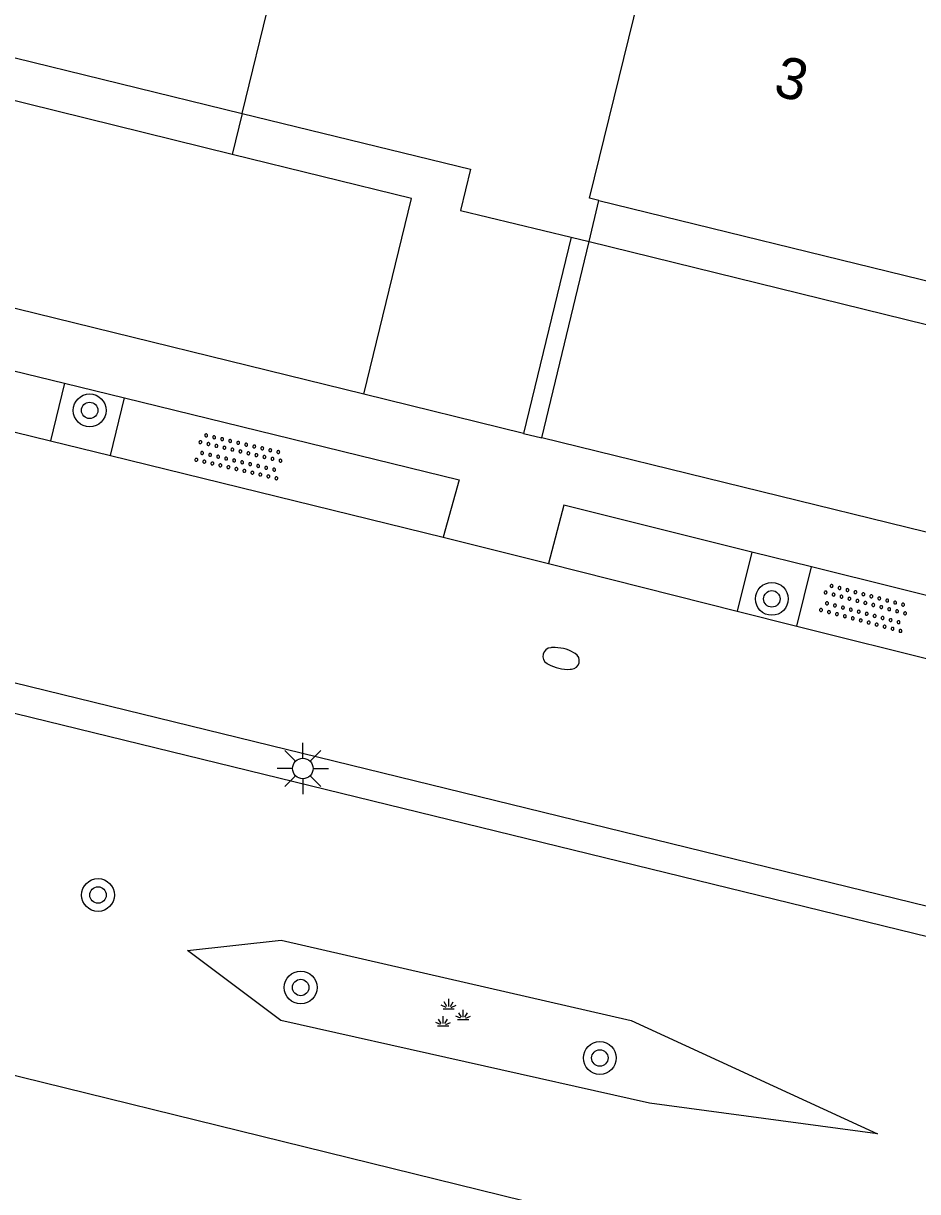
# Model space of a CAD drawing. Extents: x 128999 to 131010, y 395498 to 399007.
# Drawn here: x 129214.7 to 129236.47, y 397804.18 to 397832.62 of the extents above; entities that cross this region are included whole.
import ezdxf

# ---------------------------------------------------------------- set-up
doc = ezdxf.new("R2010")
doc.units = 0
for name, color, linetype in [('gg-afsc-muur', 7, 'Continuous'), ('gg-anno-huisnummerreeks BGT', 7, 'Continuous'), ('gg-bbg-hoofdgebouw', 7, 'Continuous'), ('gg-bbg-luifel en loopbrug', 7, 'Continuous'), ('gg-bbg-tussenscheiding', 7, 'Continuous'), ('gg-knt-verharding', 7, 'Continuous'), ('gg-kntw-bovenkant insteek waterloop', 7, 'Continuous'), ('gt-symb-boom', 7, 'Continuous'), ('gt-symb-brandkraan', 7, 'Continuous'), ('gt-symb-groenvak', 7, 'Continuous'), ('gt-symb-lichtmast', 7, 'Continuous'), ('gt-symb-overige verharding', 7, 'Continuous')]:
    doc.layers.add(name, color=color, linetype=linetype)

# ---------------------------------------------------------------- blocks, each defined once
blk = doc.blocks.new('gt0-BOOM')
at = {"layer": 'gt-symb-boom'}
for radius in [0.4, 0.2]:
    blk.add_circle((0, 0), radius, dxfattribs=at)
blk = doc.blocks.new('gt0-OVH')
at = {"layer": 'gt-symb-overige verharding'}
for points in [[(-0.972, 0.298), (-0.967, 0.308), (-0.965, 0.319), (-0.966, 0.33), (-0.971, 0.34), (-0.978, 0.348), (-0.988, 0.353), (-0.999, 0.355), (-1.01, 0.354), (-1.02, 0.349), (-1.028, 0.342), (-1.033, 0.332), (-1.035, 0.321), (-1.034, 0.31), (-1.029, 0.3), (-1.022, 0.292), (-1.012, 0.287), (-1.001, 0.285), (-0.99, 0.286), (-0.98, 0.291)], [(-0.772, 0.298), (-0.767, 0.308), (-0.765, 0.319), (-0.766, 0.33), (-0.771, 0.34), (-0.778, 0.348), (-0.788, 0.353), (-0.799, 0.355), (-0.81, 0.354), (-0.82, 0.349), (-0.828, 0.342), (-0.833, 0.332), (-0.835, 0.321), (-0.834, 0.31), (-0.829, 0.3), (-0.822, 0.292), (-0.812, 0.287), (-0.801, 0.285), (-0.79, 0.286), (-0.78, 0.291)], [(-0.572, 0.298), (-0.567, 0.308), (-0.565, 0.319), (-0.566, 0.33), (-0.571, 0.34), (-0.578, 0.348), (-0.588, 0.353), (-0.599, 0.355), (-0.61, 0.354), (-0.62, 0.349), (-0.628, 0.342), (-0.633, 0.332), (-0.635, 0.321), (-0.634, 0.31), (-0.629, 0.3), (-0.622, 0.292), (-0.612, 0.287), (-0.601, 0.285), (-0.59, 0.286), (-0.58, 0.291)], [(-0.372, 0.298), (-0.367, 0.308), (-0.365, 0.319), (-0.366, 0.33), (-0.371, 0.34), (-0.378, 0.348), (-0.388, 0.353), (-0.399, 0.355), (-0.41, 0.354), (-0.42, 0.349), (-0.428, 0.342), (-0.433, 0.332), (-0.435, 0.321), (-0.434, 0.31), (-0.429, 0.3), (-0.422, 0.292), (-0.412, 0.287), (-0.401, 0.285), (-0.39, 0.286), (-0.38, 0.291)], [(-0.172, 0.298), (-0.167, 0.308), (-0.165, 0.319), (-0.166, 0.33), (-0.171, 0.34), (-0.178, 0.348), (-0.188, 0.353), (-0.199, 0.355), (-0.21, 0.354), (-0.22, 0.349), (-0.228, 0.342), (-0.233, 0.332), (-0.235, 0.321), (-0.234, 0.31), (-0.229, 0.3), (-0.222, 0.292), (-0.212, 0.287), (-0.201, 0.285), (-0.19, 0.286), (-0.18, 0.291)], [(0.028, 0.298), (0.033, 0.308), (0.035, 0.319), (0.034, 0.33), (0.029, 0.34), (0.022, 0.348), (0.012, 0.353), (0.001, 0.355), (-0.01, 0.354), (-0.02, 0.349), (-0.028, 0.342), (-0.033, 0.332), (-0.035, 0.321), (-0.034, 0.31), (-0.029, 0.3), (-0.022, 0.292), (-0.012, 0.287), (-0.001, 0.285), (0.01, 0.286), (0.02, 0.291)], [(0.228, 0.298), (0.233, 0.308), (0.235, 0.319), (0.234, 0.33), (0.229, 0.34), (0.222, 0.348), (0.212, 0.353), (0.201, 0.355), (0.19, 0.354), (0.18, 0.349), (0.172, 0.342), (0.167, 0.332), (0.165, 0.321), (0.166, 0.31), (0.171, 0.3), (0.178, 0.292), (0.188, 0.287), (0.199, 0.285), (0.21, 0.286), (0.22, 0.291)], [(0.428, 0.298), (0.433, 0.308), (0.435, 0.319), (0.434, 0.33), (0.429, 0.34), (0.422, 0.348), (0.412, 0.353), (0.401, 0.355), (0.39, 0.354), (0.38, 0.349), (0.372, 0.342), (0.367, 0.332), (0.365, 0.321), (0.366, 0.31), (0.371, 0.3), (0.378, 0.292), (0.388, 0.287), (0.399, 0.285), (0.41, 0.286), (0.42, 0.291)], [(0.628, 0.298), (0.633, 0.308), (0.635, 0.319), (0.634, 0.33), (0.629, 0.34), (0.622, 0.348), (0.612, 0.353), (0.601, 0.355), (0.59, 0.354), (0.58, 0.349), (0.572, 0.342), (0.567, 0.332), (0.565, 0.321), (0.566, 0.31), (0.571, 0.3), (0.578, 0.292), (0.588, 0.287), (0.599, 0.285), (0.61, 0.286), (0.62, 0.291)], [(0.828, 0.298), (0.833, 0.308), (0.835, 0.319), (0.834, 0.33), (0.829, 0.34), (0.822, 0.348), (0.812, 0.353), (0.801, 0.355), (0.79, 0.354), (0.78, 0.349), (0.772, 0.342), (0.767, 0.332), (0.765, 0.321), (0.766, 0.31), (0.771, 0.3), (0.778, 0.292), (0.788, 0.287), (0.799, 0.285), (0.81, 0.286), (0.82, 0.291)], [(1.028, 0.298), (1.033, 0.308), (1.035, 0.319), (1.034, 0.33), (1.029, 0.34), (1.022, 0.348), (1.012, 0.353), (1.001, 0.355), (0.99, 0.354), (0.98, 0.349), (0.972, 0.342), (0.967, 0.332), (0.965, 0.321), (0.966, 0.31), (0.971, 0.3), (0.978, 0.292), (0.988, 0.287), (0.999, 0.285), (1.01, 0.286), (1.02, 0.291)], [(-0.872, 0.106), (-0.867, 0.116), (-0.865, 0.126), (-0.866, 0.137), (-0.871, 0.147), (-0.878, 0.156), (-0.888, 0.161), (-0.899, 0.163), (-0.91, 0.162), (-0.92, 0.157), (-0.928, 0.15), (-0.933, 0.14), (-0.935, 0.129), (-0.934, 0.118), (-0.929, 0.108), (-0.922, 0.1), (-0.912, 0.095), (-0.901, 0.092), (-0.89, 0.094), (-0.88, 0.098)], [(-0.672, 0.106), (-0.667, 0.116), (-0.665, 0.126), (-0.666, 0.137), (-0.671, 0.147), (-0.678, 0.156), (-0.688, 0.161), (-0.699, 0.163), (-0.71, 0.162), (-0.72, 0.157), (-0.728, 0.15), (-0.733, 0.14), (-0.735, 0.129), (-0.734, 0.118), (-0.729, 0.108), (-0.722, 0.1), (-0.712, 0.095), (-0.701, 0.092), (-0.69, 0.094), (-0.68, 0.098)], [(-0.472, 0.106), (-0.467, 0.116), (-0.465, 0.126), (-0.466, 0.137), (-0.471, 0.147), (-0.478, 0.156), (-0.488, 0.161), (-0.499, 0.163), (-0.51, 0.162), (-0.52, 0.157), (-0.528, 0.15), (-0.533, 0.14), (-0.535, 0.129), (-0.534, 0.118), (-0.529, 0.108), (-0.522, 0.1), (-0.512, 0.095), (-0.501, 0.092), (-0.49, 0.094), (-0.48, 0.098)], [(-0.272, 0.106), (-0.267, 0.116), (-0.265, 0.126), (-0.266, 0.137), (-0.271, 0.147), (-0.278, 0.156), (-0.288, 0.161), (-0.299, 0.163), (-0.31, 0.162), (-0.32, 0.157), (-0.328, 0.15), (-0.333, 0.14), (-0.335, 0.129), (-0.334, 0.118), (-0.329, 0.108), (-0.322, 0.1), (-0.312, 0.095), (-0.301, 0.092), (-0.29, 0.094), (-0.28, 0.098)], [(-0.072, 0.106), (-0.067, 0.116), (-0.065, 0.126), (-0.066, 0.137), (-0.071, 0.147), (-0.078, 0.156), (-0.088, 0.161), (-0.099, 0.163), (-0.11, 0.162), (-0.12, 0.157), (-0.128, 0.15), (-0.133, 0.14), (-0.135, 0.129), (-0.134, 0.118), (-0.129, 0.108), (-0.122, 0.1), (-0.112, 0.095), (-0.101, 0.092), (-0.09, 0.094), (-0.08, 0.098)], [(0.128, 0.106), (0.133, 0.116), (0.135, 0.126), (0.134, 0.137), (0.129, 0.147), (0.122, 0.156), (0.112, 0.161), (0.101, 0.163), (0.09, 0.162), (0.08, 0.157), (0.072, 0.15), (0.067, 0.14), (0.065, 0.129), (0.066, 0.118), (0.071, 0.108), (0.078, 0.1), (0.088, 0.095), (0.099, 0.092), (0.11, 0.094), (0.12, 0.098)], [(0.328, 0.106), (0.333, 0.116), (0.335, 0.126), (0.334, 0.137), (0.329, 0.147), (0.322, 0.156), (0.312, 0.161), (0.301, 0.163), (0.29, 0.162), (0.28, 0.157), (0.272, 0.15), (0.267, 0.14), (0.265, 0.129), (0.266, 0.118), (0.271, 0.108), (0.278, 0.1), (0.288, 0.095), (0.299, 0.092), (0.31, 0.094), (0.32, 0.098)], [(0.528, 0.106), (0.533, 0.116), (0.535, 0.126), (0.534, 0.137), (0.529, 0.147), (0.522, 0.156), (0.512, 0.161), (0.501, 0.163), (0.49, 0.162), (0.48, 0.157), (0.472, 0.15), (0.467, 0.14), (0.465, 0.129), (0.466, 0.118), (0.471, 0.108), (0.478, 0.1), (0.488, 0.095), (0.499, 0.092), (0.51, 0.094), (0.52, 0.098)], [(0.728, 0.106), (0.733, 0.116), (0.735, 0.126), (0.734, 0.137), (0.729, 0.147), (0.722, 0.156), (0.712, 0.161), (0.701, 0.163), (0.69, 0.162), (0.68, 0.157), (0.672, 0.15), (0.667, 0.14), (0.665, 0.129), (0.666, 0.118), (0.671, 0.108), (0.678, 0.1), (0.688, 0.095), (0.699, 0.092), (0.71, 0.094), (0.72, 0.098)], [(0.928, 0.106), (0.933, 0.116), (0.935, 0.126), (0.934, 0.137), (0.929, 0.147), (0.922, 0.156), (0.912, 0.161), (0.901, 0.163), (0.89, 0.162), (0.88, 0.157), (0.872, 0.15), (0.867, 0.14), (0.865, 0.129), (0.866, 0.118), (0.871, 0.108), (0.878, 0.1), (0.888, 0.095), (0.899, 0.092), (0.91, 0.094), (0.92, 0.098)], [(-0.972, -0.142), (-0.967, -0.132), (-0.965, -0.121), (-0.966, -0.11), (-0.971, -0.1), (-0.978, -0.092), (-0.988, -0.087), (-0.999, -0.085), (-1.01, -0.086), (-1.02, -0.091), (-1.028, -0.098), (-1.033, -0.108), (-1.035, -0.119), (-1.034, -0.13), (-1.029, -0.14), (-1.022, -0.148), (-1.012, -0.153), (-1.001, -0.155), (-0.99, -0.154), (-0.98, -0.149)], [(-0.872, -0.334), (-0.867, -0.324), (-0.865, -0.314), (-0.866, -0.303), (-0.871, -0.293), (-0.878, -0.284), (-0.888, -0.279), (-0.899, -0.277), (-0.91, -0.278), (-0.92, -0.283), (-0.928, -0.29), (-0.933, -0.3), (-0.935, -0.311), (-0.934, -0.322), (-0.929, -0.332), (-0.922, -0.34), (-0.912, -0.345), (-0.901, -0.348), (-0.89, -0.346), (-0.88, -0.342)], [(-0.772, -0.142), (-0.767, -0.132), (-0.765, -0.121), (-0.766, -0.11), (-0.771, -0.1), (-0.778, -0.092), (-0.788, -0.087), (-0.799, -0.085), (-0.81, -0.086), (-0.82, -0.091), (-0.828, -0.098), (-0.833, -0.108), (-0.835, -0.119), (-0.834, -0.13), (-0.829, -0.14), (-0.822, -0.148), (-0.812, -0.153), (-0.801, -0.155), (-0.79, -0.154), (-0.78, -0.149)], [(-0.672, -0.334), (-0.667, -0.324), (-0.665, -0.314), (-0.666, -0.303), (-0.671, -0.293), (-0.678, -0.284), (-0.688, -0.279), (-0.699, -0.277), (-0.71, -0.278), (-0.72, -0.283), (-0.728, -0.29), (-0.733, -0.3), (-0.735, -0.311), (-0.734, -0.322), (-0.729, -0.332), (-0.722, -0.34), (-0.712, -0.345), (-0.701, -0.348), (-0.69, -0.346), (-0.68, -0.342)], [(-0.572, -0.142), (-0.567, -0.132), (-0.565, -0.121), (-0.566, -0.11), (-0.571, -0.1), (-0.578, -0.092), (-0.588, -0.087), (-0.599, -0.085), (-0.61, -0.086), (-0.62, -0.091), (-0.628, -0.098), (-0.633, -0.108), (-0.635, -0.119), (-0.634, -0.13), (-0.629, -0.14), (-0.622, -0.148), (-0.612, -0.153), (-0.601, -0.155), (-0.59, -0.154), (-0.58, -0.149)], [(-0.472, -0.334), (-0.467, -0.324), (-0.465, -0.314), (-0.466, -0.303), (-0.471, -0.293), (-0.478, -0.284), (-0.488, -0.279), (-0.499, -0.277), (-0.51, -0.278), (-0.52, -0.283), (-0.528, -0.29), (-0.533, -0.3), (-0.535, -0.311), (-0.534, -0.322), (-0.529, -0.332), (-0.522, -0.34), (-0.512, -0.345), (-0.501, -0.348), (-0.49, -0.346), (-0.48, -0.342)], [(-0.372, -0.142), (-0.367, -0.132), (-0.365, -0.121), (-0.366, -0.11), (-0.371, -0.1), (-0.378, -0.092), (-0.388, -0.087), (-0.399, -0.085), (-0.41, -0.086), (-0.42, -0.091), (-0.428, -0.098), (-0.433, -0.108), (-0.435, -0.119), (-0.434, -0.13), (-0.429, -0.14), (-0.422, -0.148), (-0.412, -0.153), (-0.401, -0.155), (-0.39, -0.154), (-0.38, -0.149)], [(-0.272, -0.334), (-0.267, -0.324), (-0.265, -0.314), (-0.266, -0.303), (-0.271, -0.293), (-0.278, -0.284), (-0.288, -0.279), (-0.299, -0.277), (-0.31, -0.278), (-0.32, -0.283), (-0.328, -0.29), (-0.333, -0.3), (-0.335, -0.311), (-0.334, -0.322), (-0.329, -0.332), (-0.322, -0.34), (-0.312, -0.345), (-0.301, -0.348), (-0.29, -0.346), (-0.28, -0.342)], [(-0.172, -0.142), (-0.167, -0.132), (-0.165, -0.121), (-0.166, -0.11), (-0.171, -0.1), (-0.178, -0.092), (-0.188, -0.087), (-0.199, -0.085), (-0.21, -0.086), (-0.22, -0.091), (-0.228, -0.098), (-0.233, -0.108), (-0.235, -0.119), (-0.234, -0.13), (-0.229, -0.14), (-0.222, -0.148), (-0.212, -0.153), (-0.201, -0.155), (-0.19, -0.154), (-0.18, -0.149)], [(-0.072, -0.334), (-0.067, -0.324), (-0.065, -0.314), (-0.066, -0.303), (-0.071, -0.293), (-0.078, -0.284), (-0.088, -0.279), (-0.099, -0.277), (-0.11, -0.278), (-0.12, -0.283), (-0.128, -0.29), (-0.133, -0.3), (-0.135, -0.311), (-0.134, -0.322), (-0.129, -0.332), (-0.122, -0.34), (-0.112, -0.345), (-0.101, -0.348), (-0.09, -0.346), (-0.08, -0.342)], [(0.028, -0.142), (0.033, -0.132), (0.035, -0.121), (0.034, -0.11), (0.029, -0.1), (0.022, -0.092), (0.012, -0.087), (0.001, -0.085), (-0.01, -0.086), (-0.02, -0.091), (-0.028, -0.098), (-0.033, -0.108), (-0.035, -0.119), (-0.034, -0.13), (-0.029, -0.14), (-0.022, -0.148), (-0.012, -0.153), (-0.001, -0.155), (0.01, -0.154), (0.02, -0.149)], [(0.128, -0.334), (0.133, -0.324), (0.135, -0.314), (0.134, -0.303), (0.129, -0.293), (0.122, -0.284), (0.112, -0.279), (0.101, -0.277), (0.09, -0.278), (0.08, -0.283), (0.072, -0.29), (0.067, -0.3), (0.065, -0.311), (0.066, -0.322), (0.071, -0.332), (0.078, -0.34), (0.088, -0.345), (0.099, -0.348), (0.11, -0.346), (0.12, -0.342)], [(0.228, -0.142), (0.233, -0.132), (0.235, -0.121), (0.234, -0.11), (0.229, -0.1), (0.222, -0.092), (0.212, -0.087), (0.201, -0.085), (0.19, -0.086), (0.18, -0.091), (0.172, -0.098), (0.167, -0.108), (0.165, -0.119), (0.166, -0.13), (0.171, -0.14), (0.178, -0.148), (0.188, -0.153), (0.199, -0.155), (0.21, -0.154), (0.22, -0.149)], [(0.328, -0.334), (0.333, -0.324), (0.335, -0.314), (0.334, -0.303), (0.329, -0.293), (0.322, -0.284), (0.312, -0.279), (0.301, -0.277), (0.29, -0.278), (0.28, -0.283), (0.272, -0.29), (0.267, -0.3), (0.265, -0.311), (0.266, -0.322), (0.271, -0.332), (0.278, -0.34), (0.288, -0.345), (0.299, -0.348), (0.31, -0.346), (0.32, -0.342)], [(0.428, -0.142), (0.433, -0.132), (0.435, -0.121), (0.434, -0.11), (0.429, -0.1), (0.422, -0.092), (0.412, -0.087), (0.401, -0.085), (0.39, -0.086), (0.38, -0.091), (0.372, -0.098), (0.367, -0.108), (0.365, -0.119), (0.366, -0.13), (0.371, -0.14), (0.378, -0.148), (0.388, -0.153), (0.399, -0.155), (0.41, -0.154), (0.42, -0.149)], [(0.528, -0.334), (0.533, -0.324), (0.535, -0.314), (0.534, -0.303), (0.529, -0.293), (0.522, -0.284), (0.512, -0.279), (0.501, -0.277), (0.49, -0.278), (0.48, -0.283), (0.472, -0.29), (0.467, -0.3), (0.465, -0.311), (0.466, -0.322), (0.471, -0.332), (0.478, -0.34), (0.488, -0.345), (0.499, -0.348), (0.51, -0.346), (0.52, -0.342)], [(0.628, -0.142), (0.633, -0.132), (0.635, -0.121), (0.634, -0.11), (0.629, -0.1), (0.622, -0.092), (0.612, -0.087), (0.601, -0.085), (0.59, -0.086), (0.58, -0.091), (0.572, -0.098), (0.567, -0.108), (0.565, -0.119), (0.566, -0.13), (0.571, -0.14), (0.578, -0.148), (0.588, -0.153), (0.599, -0.155), (0.61, -0.154), (0.62, -0.149)], [(0.728, -0.334), (0.733, -0.324), (0.735, -0.314), (0.734, -0.303), (0.729, -0.293), (0.722, -0.284), (0.712, -0.279), (0.701, -0.277), (0.69, -0.278), (0.68, -0.283), (0.672, -0.29), (0.667, -0.3), (0.665, -0.311), (0.666, -0.322), (0.671, -0.332), (0.678, -0.34), (0.688, -0.345), (0.699, -0.348), (0.71, -0.346), (0.72, -0.342)], [(0.828, -0.142), (0.833, -0.132), (0.835, -0.121), (0.834, -0.11), (0.829, -0.1), (0.822, -0.092), (0.812, -0.087), (0.801, -0.085), (0.79, -0.086), (0.78, -0.091), (0.772, -0.098), (0.767, -0.108), (0.765, -0.119), (0.766, -0.13), (0.771, -0.14), (0.778, -0.148), (0.788, -0.153), (0.799, -0.155), (0.81, -0.154), (0.82, -0.149)], [(0.928, -0.334), (0.933, -0.324), (0.935, -0.314), (0.934, -0.303), (0.929, -0.293), (0.922, -0.284), (0.912, -0.279), (0.901, -0.277), (0.89, -0.278), (0.88, -0.283), (0.872, -0.29), (0.867, -0.3), (0.865, -0.311), (0.866, -0.322), (0.871, -0.332), (0.878, -0.34), (0.888, -0.345), (0.899, -0.348), (0.91, -0.346), (0.92, -0.342)], [(1.028, -0.142), (1.033, -0.132), (1.035, -0.121), (1.034, -0.11), (1.029, -0.1), (1.022, -0.092), (1.012, -0.087), (1.001, -0.085), (0.99, -0.086), (0.98, -0.091), (0.972, -0.098), (0.967, -0.108), (0.965, -0.119), (0.966, -0.13), (0.971, -0.14), (0.978, -0.148), (0.988, -0.153), (0.999, -0.155), (1.01, -0.154), (1.02, -0.149)]]:
    blk.add_lwpolyline(points, close=True, dxfattribs=at)
blk = doc.blocks.new('gt0-GRVAK')
at = {"layer": 'gt-symb-groenvak'}
for p, q in [((-0.091, 0.211), (-0.156, 0.322)), ((-0.047, 0.214), (-0.047, 0.393)), ((-0.004, 0.211), (0.061, 0.322)), ((-0.11, 0.189), (-0.228, 0.24)), ((-0.182, 0.153), (0.088, 0.153)), ((0.015, 0.189), (0.133, 0.24)), ((0.262, -0.052), (0.197, 0.059)), ((0.305, -0.049), (0.305, 0.13)), ((0.349, -0.052), (0.414, 0.059)), ((-0.245, -0.228), (-0.363, -0.177)), ((-0.318, -0.264), (-0.047, -0.264)), ((-0.226, -0.206), (-0.291, -0.095)), ((-0.183, -0.203), (-0.183, -0.024)), ((-0.139, -0.206), (-0.074, -0.095)), ((-0.12, -0.228), (-0.002, -0.177)), ((0.243, -0.074), (0.125, -0.023)), ((0.17, -0.11), (0.441, -0.11)), ((0.368, -0.074), (0.486, -0.023))]:
    blk.add_line(p, q, dxfattribs=at)
blk = doc.blocks.new('gt0-LMAST')
at = {"layer": 'gt-symb-lichtmast'}
for p, q in [((-0.005, 0.246), (-0.005, 0.621)), ((-0.182, 0.173), (-0.447, 0.438)), ((0.172, 0.173), (0.437, 0.438)), ((-0.255, -0.004), (-0.63, -0.004)), ((-0.182, -0.181), (-0.447, -0.446)), ((-0.005, -0.254), (-0.005, -0.629)), ((0.437, -0.446), (0.172, -0.181)), ((0.245, -0.004), (0.62, -0.004))]:
    blk.add_line(p, q, dxfattribs=at)
blk.add_circle((-0.005, -0.004), 0.25, dxfattribs=at)
blk = doc.blocks.new('gt0-BR')
at = {"layer": 'gt-symb-brandkraan'}
for centre, radius, start, end in [((-0.244, 0), 0.206, 107.5669, 252.4331), ((0.599, -2.664), 3, 106.892, 107.5669), ((0, -0.691), 0.938, 73.108, 106.892), ((-0.599, -2.664), 3, 72.4331, 73.108), ((0.244, 0), 0.206, 287.567, 72.4331), ((0.599, 2.664), 3, 252.4331, 253.108), ((0, 0.691), 0.938, 253.108, 286.8921), ((-0.599, 2.664), 3, 286.8921, 287.567)]:
    blk.add_arc(centre, radius, start, end, dxfattribs=at)

msp = doc.modelspace()

# ---------------------------------------------------------------- linework, layer by layer
at = {"layer": 'gg-afsc-muur'}
for p, q in [((129227.322, 397822.531), (129228.471, 397827.311)), ((129226.878, 397822.64), (129227.322, 397822.531))]:
    msp.add_line(p, q, dxfattribs=at)
at = {"layer": 'gg-bbg-hoofdgebouw'}
for p, q in [((129211.833, 397832.431), (129220.028, 397830.429)), ((129228.471, 397827.311), (129228.711, 397828.307)), ((129228.711, 397828.307), (129236.929, 397826.296)), ((129228.035, 397827.416), (129228.471, 397827.311))]:
    msp.add_line(p, q, dxfattribs=at)
msp.add_lwpolyline([(129220.028, 397830.429), (129225.586, 397829.071), (129225.34, 397828.065), (129228.035, 397827.416)], dxfattribs=at)
at = {"layer": 'gg-bbg-luifel en loopbrug'}
for p, q in [((129219.784, 397829.432), (129211.586, 397831.448)), ((129220.028, 397830.429), (129219.784, 397829.432)), ((129224.15, 397828.358), (129219.784, 397829.432)), ((129222.993, 397823.593), (129224.15, 397828.358)), ((129228.035, 397827.416), (129226.878, 397822.64)), ((129228.471, 397827.311), (129236.683, 397825.291)), ((129226.878, 397822.64), (129222.993, 397823.593))]:
    msp.add_line(p, q, dxfattribs=at)
at = {"layer": 'gg-bbg-tussenscheiding'}
msp.add_line((129220.028, 397830.429), (129225.639, 397853.305), dxfattribs=at)
msp.add_lwpolyline([(129228.711, 397828.307), (129228.479, 397828.364), (129230.037, 397834.714)], dxfattribs=at)
at = {"layer": 'gg-knt-verharding'}
for p, q in [((129222.993, 397823.593), (129210.39, 397826.683)), ((129215.705, 397823.858), (129215.365, 397822.457)), ((129215.705, 397823.858), (129217.163, 397823.502)), ((129210.581, 397823.629), (129215.365, 397822.457)), ((129216.822, 397822.099), (129217.163, 397823.502)), ((129215.365, 397822.457), (129216.822, 397822.099)), ((129243.828, 397818.484), (129227.322, 397822.531)), ((129216.822, 397822.099), (129224.922, 397820.114)), ((129192.91, 397821.854), (129244.367, 397809.257)), ((129224.922, 397820.114), (129227.488, 397819.469)), ((129232.43, 397819.751), (129232.075, 397818.315)), ((129233.885, 397819.39), (129232.43, 397819.751)), ((129227.488, 397819.469), (129232.075, 397818.315)), ((129233.53, 397817.949), (129233.885, 397819.39)), ((129232.075, 397818.315), (129233.53, 397817.949)), ((129233.53, 397817.949), (129241.904, 397815.843))]:
    msp.add_line(p, q, dxfattribs=at)
for points in [[(129210.581, 397823.629), (129210.964, 397825.018), (129215.705, 397823.858)], [(129217.163, 397823.502), (129225.313, 397821.509), (129224.922, 397820.114)], [(129232.43, 397819.751), (129227.854, 397820.888), (129227.488, 397819.469)], [(129241.904, 397815.843), (129242.262, 397817.308), (129233.885, 397819.39)]]:
    msp.add_lwpolyline(points, dxfattribs=at)
at = {"layer": 'gg-kntw-bovenkant insteek waterloop'}
for points in [[(129191.288, 397817.643), (129195.169, 397819.327), (129199.82, 397819.413), (129239.392, 397809.732), (129241.792, 397807.986), (129243.038, 397805.621), (129242.455, 397801.882), (129239.092, 397800.949), (129196.043, 397811.543), (129192.795, 397813.211), (129190.95, 397816.496)], [(129220.97, 397808.349), (129218.697, 397810.055), (129220.98, 397810.303), (129229.494, 397808.344), (129235.496, 397805.589), (129229.943, 397806.337), (129220.97, 397808.349)]]:
    msp.add_lwpolyline(points, dxfattribs=at)

# ---------------------------------------------------------------- block references
at = {"layer": 'gt-symb-boom'}
for p in [(129216.316, 397823.199), (129232.921, 397818.611), (129216.52, 397811.402), (129221.453, 397809.151), (129228.734, 397807.435)]:
    msp.add_blockref('gt0-BOOM', p, dxfattribs=at)
at = {"layer": 'gt-symb-brandkraan', "rotation": 166.75619797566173}
msp.add_blockref('gt0-BR', (129227.792, 397817.161), dxfattribs=at)
at = {"layer": 'gt-symb-groenvak'}
msp.add_blockref('gt0-GRVAK', (129225.102, 397808.478), dxfattribs=at)
at = {"layer": 'gt-symb-lichtmast'}
msp.add_blockref('gt0-LMAST', (129221.51, 397814.486), dxfattribs=at)
at = {"layer": 'gt-symb-overige verharding'}
for p, rotation in [((129219.959, 397822.083), 166.99249520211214), ((129235.166, 397818.396), 165.2826888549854)]:
    msp.add_blockref('gt0-OVH', p, dxfattribs=dict(at, rotation=rotation))

# ---------------------------------------------------------------- texts
at = {"layer": 'gg-anno-huisnummerreeks BGT'}
msp.add_text('3', height=1, rotation=346.2, dxfattribs=at).set_placement((129232.927, 397830.879))

doc.saveas('drawing.dxf')
